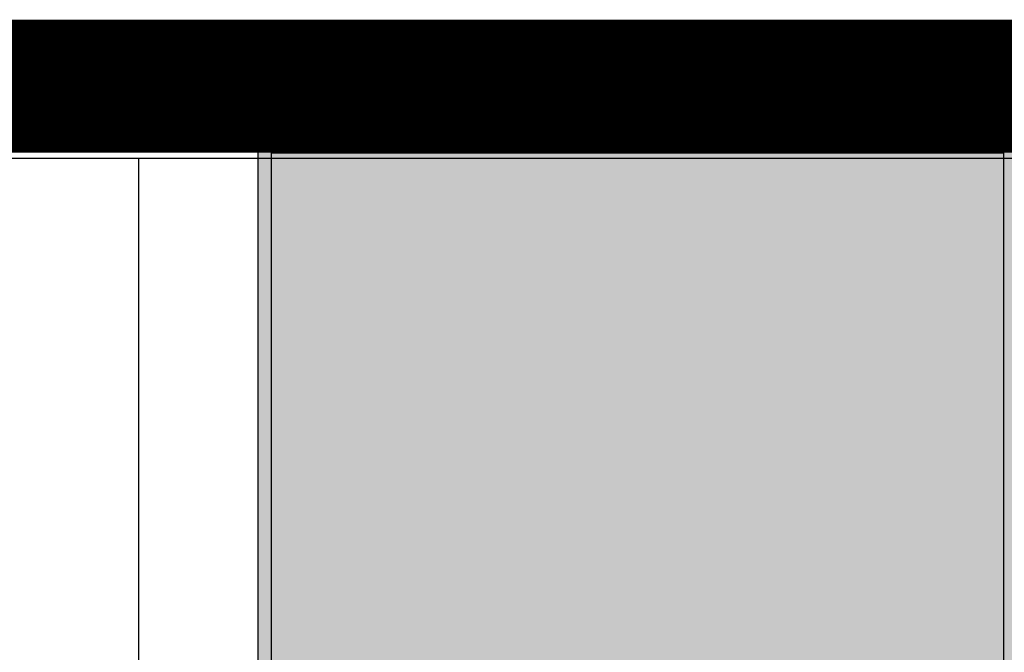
# Model space of a CAD drawing. Header units: millimetres. Extents: x -1.5 to 11.1, y -3 to 5.
# Tile 265 of 323: x 0.2536 to 0.3276, y 3.7575 to 3.805. Entities that reach past the tile are written whole.
import ezdxf

# ---------------------------------------------------------------- set-up
doc = ezdxf.new("R2010")
doc.units = ezdxf.units.MM
doc.header["$MEASUREMENT"] = 0
for name, color, linetype, true_color in [('BottomLayer', 5, 'Continuous', 0x0000ff), ('Metal_2', 7, 'Continuous', 0x7f0000), ('Metal_3', 7, 'Continuous', 0x3f7f00), ('Profile', 6, 'Continuous', 0xff00ff), ('TopLayer', 1, 'Continuous', 0xff0000), ('TopSolder', 7, 'Continuous', 0x7f007f)]:
    doc.layers.add(name, color=color, linetype=linetype, true_color=true_color)

# ---------------------------------------------------------------- blocks, each defined once
blk = doc.blocks.new('H______H_7_P___100____7')
at = {"layer": 'TopLayer', "true_color": 0xff0000}
blk.add_hatch(color=1, dxfattribs=at).paths.add_polyline_path([(-0.3275, -0.005), (-0.2725, -0.005), (-0.2725, -0.225), (-0.3275, -0.225)], flags=0)
at = {"layer": 'TopSolder', "true_color": 0x7f007f}
blk.add_hatch(color=216, dxfattribs=at).paths.add_polyline_path([(-0.3285, -0.004), (-0.2715, -0.004), (-0.2715, -0.226), (-0.3285, -0.226)], flags=0)
at = {"layer": 'TopLayer', "color": 1, "true_color": 0xff0000}
for p, q in [((-0.3275, -0.005), (-0.2725, -0.005)), ((-0.3275, -0.225), (-0.3275, -0.005)), ((-0.2725, -0.005), (-0.2725, -0.225))]:
    blk.add_line(p, q, dxfattribs=at)
at = {"layer": 'TopSolder', "color": 216, "true_color": 0x7f007f}
for p, q in [((-0.3285, -0.004), (-0.2715, -0.004)), ((-0.3285, -0.226), (-0.3285, -0.004))]:
    blk.add_line(p, q, dxfattribs=at)

msp = doc.modelspace()

# ---------------------------------------------------------------- linework, layer by layer
at = {"layer": 'BottomLayer'}
msp.add_line((0.005411, 3.794589), (1.194589, 3.794589), dxfattribs=at)
at = {"layer": 'Metal_2'}
msp.add_line((0.005411, 3.794589), (1.194589, 3.794589), dxfattribs=at)
at = {"layer": 'Metal_3'}
msp.add_line((0.005411, 3.794589), (1.194589, 3.794589), dxfattribs=at)
at = {"layer": 'Profile'}
msp.add_lwpolyline([(0, 3.8, 0.01, 0.01, 0), (1.2, 3.8, 0.01, 0.01, 0)], format="xyseb", dxfattribs=at)
at = {"layer": 'TopLayer'}
for p, q in [((0.005411, 3.794589), (0.2625, 3.794589)), ((0.2625, 3.794589), (0.2625, 3.565))]:
    msp.add_line(p, q, dxfattribs=at)

# ---------------------------------------------------------------- block references
msp.add_blockref('H______H_7_P___100____7', (0.6, 3.8))

doc.saveas('drawing.dxf')
